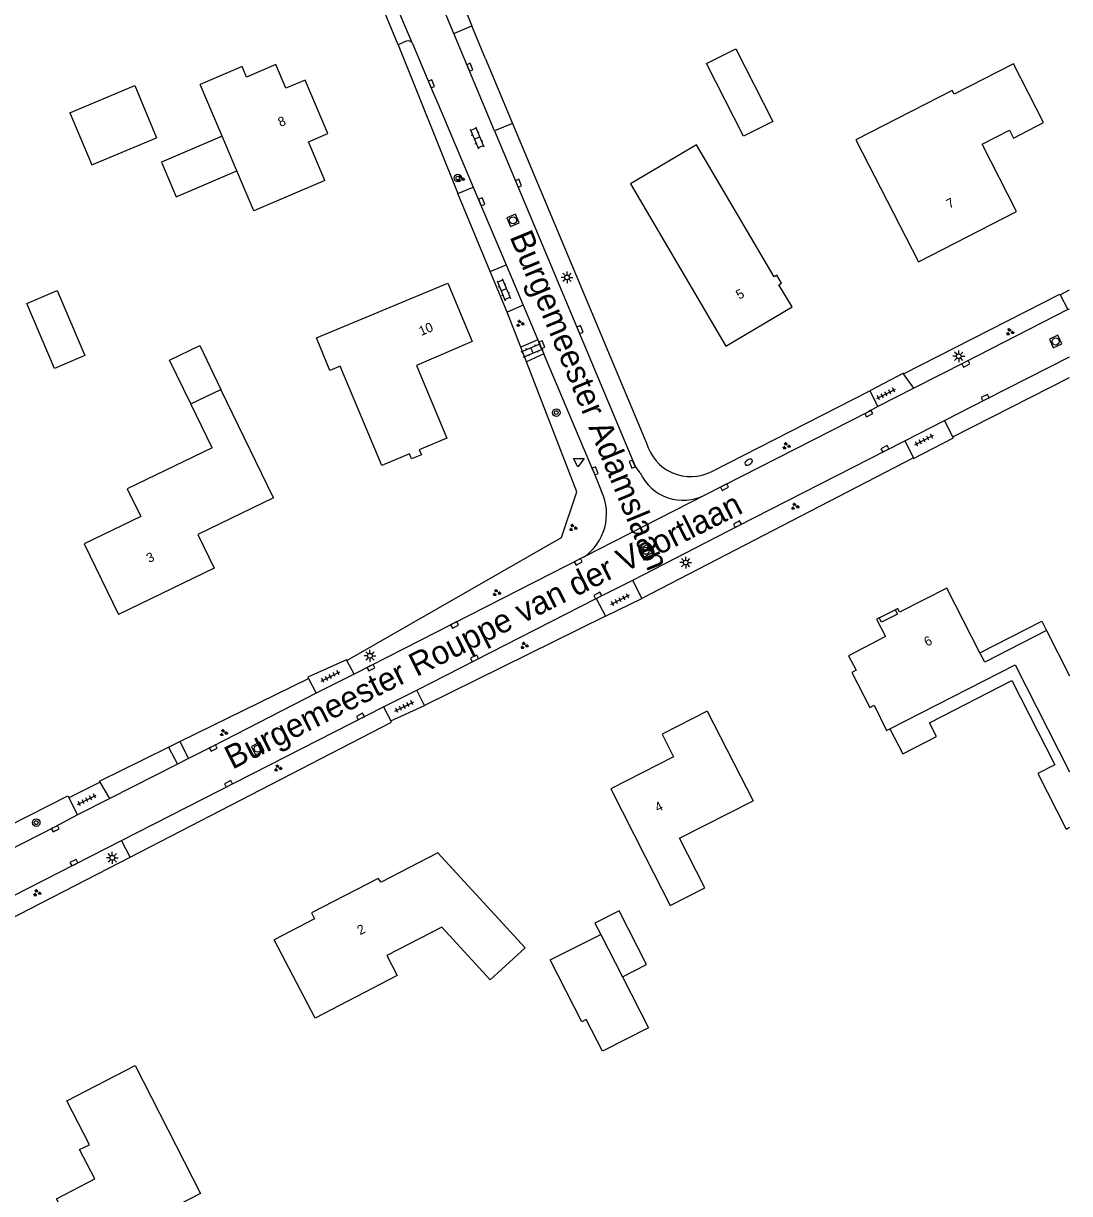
# Model space of a CAD drawing. Extents: x 136000 to 138005, y 398500 to 400500.
# Drawn here: x 137888.7 to 138000, y 398628.5 to 398753 of the extents above; entities that cross this region are included whole.
import ezdxf

# ---------------------------------------------------------------- set-up
doc = ezdxf.new("R2010")
doc.units = 0
for name, color, linetype in [('gg-afsc-erfafscheiding', 7, 'Continuous'), ('gg-anno-huisnummerreeks BGT', 7, 'Continuous'), ('gg-anno-openbare ruimte label', 7, 'Continuous'), ('gg-bbg-bijgebouw', 7, 'Continuous'), ('gg-bbg-gedigitaliseerde bebouwing', 7, 'Continuous'), ('gg-bbg-gedigitaliseerde bijgebouw', 7, 'Continuous'), ('gg-bbg-hoofdgebouw', 7, 'Continuous'), ('gg-bbg-luifel en loopbrug', 7, 'Continuous'), ('gg-bbg-tussenscheiding', 7, 'Continuous'), ('gg-knt-verharding', 7, 'Continuous'), ('gt-bbg-plantopografie pand', 7, 'Continuous'), ('gt-grn-groengrens', 7, 'Continuous'), ('gt-grn-vlakafsluiter', 7, 'Continuous'), ('gt-grn-weggrens', 7, 'Continuous'), ('gt-symb-boom', 7, 'Continuous'), ('gt-symb-brandkraan', 7, 'Continuous'), ('gt-symb-groenvak', 7, 'Continuous'), ('gt-symb-klinker verharding', 7, 'Continuous'), ('gt-symb-kolk', 7, 'Continuous'), ('gt-symb-lichtmast', 7, 'Continuous'), ('gt-symb-rioolschacht', 7, 'Continuous'), ('gt-symb-tegel verharding', 7, 'Continuous'), ('gt-symb-waterafsluiter', 7, 'Continuous')]:
    doc.layers.add(name, color=color, linetype=linetype)

# ---------------------------------------------------------------- blocks, each defined once
blk = doc.blocks.new('gt0-KOLK')
at = {"layer": 'gt-symb-kolk'}
blk.add_lwpolyline([(0, 0), (0.37, 0), (0.37, 0.4), (-0.38, 0.4), (-0.38, 0), (0, 0)], dxfattribs=at)
blk = doc.blocks.new('gt0-LMAST')
at = {"layer": 'gt-symb-lichtmast'}
for p, q in [((-0.18, 0.17), (-0.45, 0.44)), ((-0.01, 0.25), (-0.01, 0.62)), ((0.17, 0.17), (0.44, 0.44)), ((-0.26, 0), (-0.63, 0)), ((-0.18, -0.18), (-0.45, -0.45)), ((-0.01, -0.25), (-0.01, -0.63)), ((0.44, -0.45), (0.17, -0.18)), ((0.24, 0), (0.62, 0))]:
    blk.add_line(p, q, dxfattribs=at)
blk.add_circle((-0.01, 0), 0.25, dxfattribs=at)
blk = doc.blocks.new('gt0-RS')
at = {"layer": 'gt-symb-rioolschacht'}
blk.add_lwpolyline([(-0.5, -0.5), (0.5, -0.5), (0.5, 0.5), (-0.5, 0.5)], close=True, dxfattribs=at)
blk.add_circle((0, 0), 0.375, dxfattribs=at)
blk = doc.blocks.new('gt0-GRVAK')
at = {"layer": 'gt-symb-groenvak'}
for p, q in [((-0.11, 0.19), (-0.23, 0.24)), ((-0.18, 0.15), (0.09, 0.15)), ((-0.09, 0.21), (-0.16, 0.32)), ((-0.05, 0.21), (-0.05, 0.39)), ((0, 0.21), (0.06, 0.32)), ((0.01, 0.19), (0.13, 0.24)), ((0.26, -0.05), (0.2, 0.06)), ((0.3, -0.05), (0.3, 0.13)), ((0.35, -0.05), (0.41, 0.06)), ((-0.24, -0.23), (-0.36, -0.18)), ((-0.32, -0.26), (-0.05, -0.26)), ((-0.23, -0.21), (-0.29, -0.1)), ((-0.18, -0.2), (-0.18, -0.02)), ((-0.14, -0.21), (-0.07, -0.1)), ((-0.12, -0.23), (0, -0.18)), ((0.24, -0.07), (0.12, -0.02)), ((0.17, -0.11), (0.44, -0.11)), ((0.37, -0.07), (0.49, -0.02))]:
    blk.add_line(p, q, dxfattribs=at)
blk = doc.blocks.new('gt0-TEG1')
at = {"layer": 'gt-symb-tegel verharding'}
for p, q in [((-1.12, 0), (1.12, 0)), ((-0.9, -0.25), (-0.9, 0.25)), ((-0.45, -0.25), (-0.45, 0.25)), ((0, -0.25), (0, 0.25)), ((0.45, -0.25), (0.45, 0.25)), ((0.9, -0.25), (0.9, 0.25))]:
    blk.add_line(p, q, dxfattribs=at)
blk = doc.blocks.new('gt0-BR')
at = {"layer": 'gt-symb-brandkraan'}
for centre, radius, start, end in [((-0.24, 0), 0.206, 107.5669, 252.4331), ((0.6, -2.66), 3, 106.892, 107.5669), ((0, -0.69), 0.938, 73.108, 106.892), ((-0.6, -2.66), 3, 72.4331, 73.108), ((0.24, 0), 0.206, 287.567, 72.4331), ((0.6, 2.66), 3, 252.4331, 253.108), ((0, 0.69), 0.938, 253.108, 286.8921), ((-0.6, 2.66), 3, 286.8921, 287.567)]:
    blk.add_arc(centre, radius, start, end, dxfattribs=at)
blk = doc.blocks.new('gt0-KL1')
at = {"layer": 'gt-symb-klinker verharding'}
for p, q in [((-1.15, 0.3), (1.15, 0.3)), ((-1, -0.3), (-1, 0.3)), ((-0.5, 0.3), (-0.5, 0.45)), ((0, -0.3), (0, 0.3)), ((0.5, 0.3), (0.5, 0.45)), ((1, -0.3), (1, 0.3)), ((-1.15, -0.3), (1.15, -0.3)), ((-0.5, -0.45), (-0.5, -0.3)), ((0.5, -0.45), (0.5, -0.3))]:
    blk.add_line(p, q, dxfattribs=at)
blk = doc.blocks.new('gt0-BOOM')
at = {"layer": 'gt-symb-boom'}
for radius in [0.4, 0.2]:
    blk.add_circle((0, 0), radius, dxfattribs=at)
blk = doc.blocks.new('gt0-WAFSL')
at = {"layer": 'gt-symb-waterafsluiter'}
for p, q in [((-0.5, -0.33), (0, 0.67)), ((0, 0.67), (0.5, -0.33)), ((0.5, -0.33), (-0.5, -0.33))]:
    blk.add_line(p, q, dxfattribs=at)

msp = doc.modelspace()

# ---------------------------------------------------------------- linework, layer by layer
at = {"layer": 'gg-afsc-erfafscheiding'}
for p, q in [((137929.54, 398769.49), (137936.41, 398752.74)), ((137937.87, 398749.22), (137936.41, 398752.74)), ((137937.87, 398749.22), (137940.74, 398742.36)), ((137940.74, 398742.36), (137955, 398708.35)), ((137938.38, 398726.6), (137934.95, 398734.9)), ((137941.62, 398718.54), (137940.18, 398722.28)), ((137942.22, 398717), (137941.62, 398718.54)), ((137987.59, 398709.02), (138000, 398715.34)), ((137961.94, 398705.33), (137978.74, 398713.92)), ((137983.39, 398706.78), (137954.51, 398691.82)), ((137905.36, 398676.6), (137919.05, 398683.33)), ((137904.17, 398676.01), (137905.36, 398676.6)), ((137881.16, 398654.57), (137900.08, 398664.33))]:
    msp.add_line(p, q, dxfattribs=at)
for points in [[(137982.35, 398715.73), (137998.96, 398724.19), (137998.99, 398724.14)], [(137923.13, 398685.22), (137945.96, 398698.33), (137947.58, 398703.16), (137942.22, 398717)], [(137950.65, 398689.96), (137931.4, 398680.43), (137931.38, 398680.46)], [(137860.88, 398681.76), (137868.62, 398664.44), (137869.6, 398662.78), (137871.08, 398661.59), (137872.92, 398660.96), (137874.8, 398661.39), (137893.47, 398670.84), (137893.57, 398670.64)], [(137900.08, 398664.33), (137927.89, 398678.68), (137927.82, 398678.81)], [(137896.89, 398672.29), (137896.83, 398672.4), (137904.17, 398676.01)]]:
    msp.add_lwpolyline(points, dxfattribs=at)
msp.add_arc((137959.71, 398709.68), 4.89, 195.7642, 297.1011, dxfattribs=at)
at = {"layer": 'gg-bbg-bijgebouw'}
for p, q in [((137900.59, 398746.38), (137902.9, 398740.82)), ((137968.45, 398742.54), (137965.33, 398740.99))]:
    msp.add_line(p, q, dxfattribs=at)
at = {"layer": 'gg-bbg-gedigitaliseerde bebouwing'}
for p, q in [((137909.87, 398740.98), (137907.52, 398746.5)), ((137911.44, 398737.3), (137909.87, 398740.98)), ((137906.54, 398712.52), (137909.74, 398714.07)), ((137915.32, 398702.53), (137909.74, 398714.07)), ((137908.8, 398707.85), (137906.54, 398712.52)), ((137951.2, 398671.57), (137954.86, 398664.4)), ((137958.52, 398666.32), (137966.33, 398670.31))]:
    msp.add_line(p, q, dxfattribs=at)
for points in [[(137997.23, 398742.44), (137994.02, 398748.69), (137987.73, 398745.45), (137987.52, 398745.86), (137977.27, 398740.61), (137983.92, 398727.64)], [(137920.79, 398736.27), (137913.24, 398733.07), (137911.44, 398737.3)], [(137908.8, 398707.85), (137899.78, 398703.49), (137901.2, 398700.54), (137895.19, 398697.63), (137898.83, 398690.12)], [(137954.86, 398664.4), (137957.52, 398659.17), (137961.21, 398661.04), (137958.52, 398666.32)], [(137938.37, 398651.26), (137942.08, 398654.66), (137932.8, 398664.76)], [(137938.37, 398651.26), (137933.23, 398656.87), (137927.39, 398653.84), (137928.49, 398651.73), (137919.75, 398647.18), (137915.41, 398655.52)], [(137900.62, 398642.15), (137907.55, 398628.53), (137899.45, 398624.35)]]:
    msp.add_lwpolyline(points, dxfattribs=at)
at = {"layer": 'gg-bbg-gedigitaliseerde bijgebouw'}
for p, q in [((137893.65, 398743.49), (137900.59, 398746.38)), ((137893.65, 398743.49), (137895.99, 398737.95)), ((137895.99, 398737.95), (137902.9, 398740.82))]:
    msp.add_line(p, q, dxfattribs=at)
for points in [[(137965.33, 398740.99), (137961.39, 398748.72), (137964.49, 398750.3), (137968.45, 398742.54)], [(137952.44, 398651.59), (137955.01, 398652.9), (137952.09, 398658.61), (137949.52, 398657.3), (137950.13, 398656.1)], [(137952.44, 398651.59), (137955.21, 398646.17), (137950.31, 398643.68), (137948.6, 398647.04), (137948.12, 398646.79), (137944.77, 398653.38), (137950.13, 398656.1)]]:
    msp.add_lwpolyline(points, dxfattribs=at)
at = {"layer": 'gg-bbg-hoofdgebouw'}
for p, q in [((137909.02, 398695.05), (137898.83, 398690.12)), ((137997.53, 398688.44), (138000, 398683.59)), ((137961.45, 398679.84), (137966.33, 398670.31))]:
    msp.add_line(p, q, dxfattribs=at)
for points in [[(137916.65, 398746.09), (137915.56, 398748.61), (137912.46, 398747.29), (137911.99, 398748.4), (137907.52, 398746.5)], [(137920.79, 398736.27), (137919.06, 398740.4), (137921.12, 398741.27), (137918.7, 398746.96), (137916.65, 398746.09)], [(137983.92, 398727.64), (137994.35, 398732.98), (137990.69, 398740.13), (137993.6, 398741.63), (137994.02, 398740.8), (137997.23, 398742.44)], [(137963.43, 398718.66), (137970.48, 398722.84), (137969.08, 398725.2), (137969.36, 398725.38), (137968.86, 398726.22), (137968.57, 398726.05), (137960.33, 398740.07), (137953.29, 398735.93), (137963.43, 398718.66)], [(137930, 398706.69), (137929.78, 398707.21), (137926.86, 398705.96), (137922.43, 398716.53), (137921.33, 398716.08), (137919.89, 398719.54), (137933.88, 398725.35), (137936.46, 398719.15), (137930.53, 398716.62), (137933.75, 398708.89), (137930.83, 398707.65), (137931.07, 398707.12), (137930, 398706.69)], [(137915.32, 398702.53), (137907.28, 398698.64), (137909.02, 398695.05)], [(137990.46, 398686.05), (137986.96, 398692.93), (137981.92, 398690.36), (137981.72, 398690.77), (137981.45, 398690.63)], [(137979.75, 398689.77), (137979.48, 398689.63), (137980.43, 398687.78), (137976.49, 398685.74), (137977.29, 398684.19), (137976.84, 398683.96), (137978.76, 398680.25), (137979.21, 398680.48), (137980.54, 398677.77), (137980.89, 398677.95)], [(137981.45, 398690.63), (137981.69, 398690.17), (137979.99, 398689.3), (137979.75, 398689.77)], [(137997.53, 398688.44), (137990.97, 398685.06), (137990.46, 398686.05)], [(137980.89, 398677.95), (137994.22, 398684.76), (138000, 398673.39)], [(137961.45, 398679.84), (137956.65, 398677.39), (137957.87, 398674.99), (137951.2, 398671.57)], [(137932.8, 398664.76), (137926.79, 398661.67), (137926.47, 398662.06), (137919.36, 398658.41), (137919.7, 398657.75), (137915.41, 398655.52)], [(137899.45, 398624.35), (137899.36, 398624.53), (137898.63, 398624.15), (137898.25, 398624.88), (137894.81, 398623.07), (137892.24, 398627.98), (137896.31, 398630.1), (137894.7, 398633.23), (137895.77, 398633.72), (137893.36, 398638.41), (137900.62, 398642.15)]]:
    msp.add_lwpolyline(points, dxfattribs=at)
at = {"layer": 'gg-bbg-luifel en loopbrug'}
for p, q in [((137907.48, 398718.74), (137909.74, 398714.07)), ((137979.75, 398689.77), (137981.45, 398690.63))]:
    msp.add_line(p, q, dxfattribs=at)
for points in [[(137909.87, 398740.98), (137903.43, 398738.24), (137904.99, 398734.56), (137911.44, 398737.3)], [(137906.54, 398712.52), (137904.28, 398717.19), (137907.48, 398718.74)], [(137990.46, 398686.05), (137997.04, 398689.41), (137997.53, 398688.44)], [(137980.89, 398677.95), (137982.25, 398675.3), (137985.86, 398677.15), (137985.11, 398678.61), (137993.85, 398683.1), (137998.43, 398674.13), (137996.62, 398673.2), (137999.62, 398667.3), (138000, 398667.49)]]:
    msp.add_lwpolyline(points, dxfattribs=at)
at = {"layer": 'gg-bbg-tussenscheiding'}
msp.add_line((137950.13, 398656.1), (137952.44, 398651.59), dxfattribs=at)
at = {"layer": 'gg-knt-verharding'}
for p, q in [((137930.1, 398750.87), (137926.85, 398758.56)), ((137928.58, 398750.72), (137925.74, 398757.6)), ((137938.84, 398741.56), (137934.5, 398751.92)), ((137929.45, 398751.1), (137928.58, 398750.72)), ((137930.1, 398750.87), (137932.32, 398745.59)), ((137938.84, 398741.56), (137953.75, 398705.98)), ((137936.58, 398735.59), (137940.07, 398727.3)), ((137938.38, 398726.6), (137940.07, 398727.3)), ((137940.07, 398727.3), (137941.88, 398723.03)), ((137940.18, 398722.28), (137938.38, 398726.6)), ((137998.99, 398724.14), (138000, 398724.65)), ((137998.99, 398724.14), (137999.83, 398722.56)), ((137941.88, 398723.03), (137940.18, 398722.28)), ((137941.88, 398723.03), (137943.43, 398719.35)), ((137999.83, 398722.56), (138000, 398722.64)), ((137943.43, 398719.35), (137941.62, 398718.54)), ((137943.43, 398719.35), (137944.07, 398717.83)), ((137944.07, 398717.83), (137942.22, 398717)), ((137949.36, 398705.32), (137944.07, 398717.83)), ((137983.45, 398714.18), (137982.35, 398715.73)), ((137978.74, 398713.92), (137979.59, 398712.23)), ((137983.45, 398714.18), (137979.59, 398712.23)), ((137982.46, 398708.58), (137986.69, 398710.74)), ((137987.59, 398709.02), (137986.69, 398710.74)), ((137982.46, 398708.58), (137983.39, 398706.78)), ((137954.34, 398705.18), (137953.75, 398705.98)), ((137949.36, 398705.32), (137950.21, 398703.2)), ((137948.3, 398696.22), (137923.89, 398683.77)), ((137954.51, 398691.82), (137953.55, 398693.79)), ((137949.66, 398691.82), (137950.65, 398689.96)), ((137950.65, 398689.96), (137954.51, 398691.82)), ((137923.89, 398683.77), (137923.13, 398685.22)), ((137923.89, 398683.77), (137919.86, 398681.76)), ((137919.05, 398683.33), (137919.86, 398681.76)), ((137927.04, 398680.3), (137930.57, 398682.09)), ((137931.38, 398680.46), (137930.57, 398682.09)), ((137899.17, 398666.09), (137927.04, 398680.3)), ((137927.04, 398680.3), (137927.82, 398678.81)), ((137927.82, 398678.81), (137931.38, 398680.46)), ((137904.17, 398676.01), (137905.1, 398674.2)), ((137905.36, 398676.6), (137906.27, 398674.8)), ((137906.27, 398674.8), (137905.1, 398674.2)), ((137905.1, 398674.2), (137897.91, 398670.54)), ((137896.89, 398672.29), (137893.57, 398670.64)), ((137897.91, 398670.54), (137896.89, 398672.29)), ((137893.57, 398670.64), (137894.47, 398668.8)), ((137897.91, 398670.54), (137894.47, 398668.8)), ((137880.21, 398656.42), (137899.17, 398666.09))]:
    msp.add_line(p, q, dxfattribs=at)
for points in [[(137934.5, 398751.92), (137928.19, 398766.97), (137928.04, 398767.42), (137927.94, 398767.89)], [(137932.32, 398745.59), (137932.85, 398744.41), (137936.58, 398735.59)], [(137999.83, 398722.56), (137988.88, 398716.95), (137983.45, 398714.18)], [(137986.69, 398710.74), (137991.11, 398713.01), (138000, 398717.53)], [(137982.35, 398715.73), (137982.32, 398715.78), (137978.74, 398713.92)], [(137979.59, 398712.23), (137978.54, 398711.66), (137961.19, 398702.82)], [(137953.55, 398693.79), (137964.76, 398699.55), (137980.46, 398707.57), (137982.46, 398708.58)], [(137983.39, 398706.78), (137983.41, 398706.73), (137987.64, 398708.92), (137987.59, 398709.02)], [(137949.66, 398691.82), (137949.92, 398691.97), (137953.55, 398693.79)], [(137930.57, 398682.09), (137936.8, 398685.28), (137949.66, 398691.82)], [(137923.13, 398685.22), (137923.09, 398685.29), (137918.98, 398683.46), (137919.05, 398683.33)], [(137919.86, 398681.76), (137908.83, 398676.1), (137906.27, 398674.8)], [(137894.47, 398668.8), (137892.02, 398667.52), (137877.21, 398659.97)]]:
    msp.add_lwpolyline(points, dxfattribs=at)
for centre, radius, start, end in [((137929.65, 398750.62), 0.519, 29.346, 112.3097), ((137958.9, 398707.29), 5.02, 204.7626, 297.0769), ((137945.19, 398700.82), 5.56, 304.0552, 25.3027)]:
    msp.add_arc(centre, radius, start, end, dxfattribs=at)
at = {"layer": 'gt-bbg-plantopografie pand'}
msp.add_lwpolyline([(137889.09, 398723.2), (137892.31, 398724.57), (137895.25, 398717.67), (137892.03, 398716.3), (137889.09, 398723.2)], dxfattribs=at)
at = {"layer": 'gt-grn-groengrens'}
for p, q in [((137934.5, 398751.92), (137936.41, 398752.74)), ((137940.74, 398742.36), (137938.84, 398741.56)), ((137934.95, 398734.9), (137936.58, 398735.59)), ((137900.08, 398664.33), (137899.17, 398666.09))]:
    msp.add_line(p, q, dxfattribs=at)
at = {"layer": 'gt-grn-vlakafsluiter'}
msp.add_line((137928.58, 398750.72), (137934.95, 398734.9), dxfattribs=at)
at = {"layer": 'gt-grn-weggrens'}
msp.add_line((137961.19, 398702.82), (137948.3, 398696.22), dxfattribs=at)

# ---------------------------------------------------------------- block references
at = {"layer": 'gt-symb-boom'}
for p in [(137934.93, 398736.54), (137945.4, 398711.6), (137890.09, 398667.99)]:
    msp.add_blockref('gt0-BOOM', p, dxfattribs=at)
at = {"layer": 'gt-symb-brandkraan', "rotation": -148.50616502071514}
msp.add_blockref('gt0-BR', (137965.86, 398706.33), dxfattribs=at)
at = {"layer": 'gt-symb-groenvak'}
for p in [(137935.21, 398736.47), (137941.55, 398721.07), (137993.64, 398720.17), (137969.87, 398708.05), (137970.78, 398701.62), (137947.18, 398699.36), (137939.05, 398692.44), (137941.99, 398686.82), (137910.01, 398677.54), (137915.79, 398673.79), (137890.17, 398660.51)]:
    msp.add_blockref('gt0-GRVAK', p, dxfattribs=at)
at = {"layer": 'gt-symb-klinker verharding'}
for p, rotation in [((137936.97, 398740.81), -67.41099611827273), ((137939.82, 398724.67), -67.41099611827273), ((137942.83, 398718.21), 22.58900387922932)]:
    msp.add_blockref('gt0-KL1', p, dxfattribs=dict(at, rotation=rotation))
at = {"layer": 'gt-symb-kolk'}
for p, rotation in [((137936.03, 398748.25), -67.4109961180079), ((137931.94, 398746.48), -67.23027336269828), ((137941.2, 398735.91), -67.41099611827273), ((137937.29, 398733.94), -67.41099611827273), ((137947.74, 398720.35), -67.4109961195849), ((137943.67, 398718.74), -67.41099611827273), ((137988.88, 398716.95), -152.8574991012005), ((137991.11, 398713.01), 27.131638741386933), ((137978.54, 398711.66), -151.3702193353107), ((137980.46, 398707.57), 27.059465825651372), ((137949.36, 398705.32), -67.41099611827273), ((137953.29, 398706.03), -67.41099611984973), ((137963.19, 398703.84), -153.0199000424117), ((137964.76, 398699.55), 27.196632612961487), ((137947.65, 398695.89), -152.76728019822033), ((137949.92, 398691.97), 29.72085875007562), ((137934.5, 398689.19), -153.0127086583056), ((137925.6, 398684.65), -153.00185511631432), ((137936.8, 398685.28), 27.13163874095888), ((137924.66, 398679.09), 26.99814488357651), ((137908.83, 398676.1), -152.8683612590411), ((137910.63, 398671.94), 27.04142234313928), ((137892.02, 398667.52), -152.38466190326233), ((137894.2, 398663.55), 27.041422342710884)]:
    msp.add_blockref('gt0-KOLK', p, dxfattribs=dict(at, rotation=rotation))
at = {"layer": 'gt-symb-lichtmast'}
for p in [(137946.56, 398725.98), (137988.22, 398717.59), (137959.18, 398695.64), (137925.59, 398685.73), (137898.18, 398664.25)]:
    msp.add_blockref('gt0-LMAST', p, dxfattribs=at)
at = {"layer": 'gt-symb-rioolschacht'}
for p, rotation in [((137940.81, 398732.05), -67.41099611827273), ((137998.51, 398719.16), 24.648324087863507), ((137954.91, 398696.9), -152.88640432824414), ((137913.65, 398675.86), -153.77057785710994)]:
    msp.add_blockref('gt0-RS', p, dxfattribs=dict(at, rotation=rotation))
at = {"layer": 'gt-symb-tegel verharding'}
for p, rotation in [((137980.48, 398713.59), 27.128766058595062), ((137984.53, 398708.67), 27.12876605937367), ((137952.2, 398691.69), 27.12876605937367), ((137921.38, 398683.53), 27.12876605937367), ((137929.24, 398680.34), 27.128766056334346), ((137895.48, 398670.41), 27.128766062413)]:
    msp.add_blockref('gt0-TEG1', p, dxfattribs=dict(at, rotation=rotation))
at = {"layer": 'gt-symb-waterafsluiter', "rotation": -62.61502941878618}
msp.add_blockref('gt0-WAFSL', (137947.76, 398706.41), dxfattribs=at)

# ---------------------------------------------------------------- texts
at = {"layer": 'gg-anno-huisnummerreeks BGT'}
for s, rotation, p in [('8', 23, (137916.06, 398741.96)), ('7', 27.1, (137987.21, 398733.26)), ('5', 30.7, (137964.88, 398723.59)), ('10', 22.6, (137931.04, 398719.74)), ('3', 25.8, (137902.1, 398695.59)), ('6', 27, (137984.83, 398686.69)), ('4', 27.1, (137956.19, 398669.07)), ('2', 27.2, (137924.54, 398656.01))]:
    msp.add_text(s, height=1, rotation=rotation, dxfattribs=at).set_placement(p)
at = {"layer": 'gg-anno-openbare ruimte label'}
for s, rotation, p in [('Burgemeester Adamslaan', 292.5, (137940.41, 398730.31)), ('Burgemeester Rouppe van der Voortlaan', 26.7, (137910.95, 398673.61))]:
    msp.add_text(s, height=2.5, rotation=rotation, dxfattribs=at).set_placement(p)

doc.saveas('drawing.dxf')
